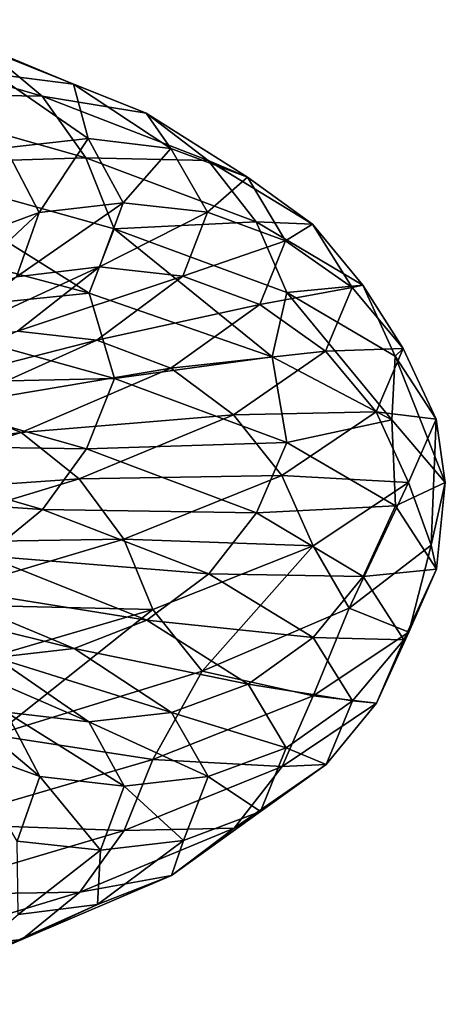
# Model space of a CAD drawing. Header units: metres. Extents: x -109 to 109, y -917 to 389.
# Tile 352 of 656: x 15.36 to 18.97, y -626.52 to -618.17. Entities that reach past the tile are written whole.
import ezdxf

# ---------------------------------------------------------------- set-up
doc = ezdxf.new("R2010")
doc.units = ezdxf.units.M
doc.layers.add('solid_24503124_XXX_01_SW0001_01', color=7, linetype='CONTINUOUS')

msp = doc.modelspace()

# ---------------------------------------------------------------- linework, layer by layer
at = {"layer": 'solid_24503124_XXX_01_SW0001_01'}
for points in [[(14.506458, -618.168335, -8.011744), (15.819809, -618.715271, -5.328863), (15.073225, -618.415833, -8.350747)], [(15.153731, -618.630798, -5.072909), (15.819809, -618.715271, -5.328863), (14.506458, -618.168335, -8.011744)], [(13.668281, -618.268738, -11.221468), (15.555399, -618.817383, -8.635819), (13.994925, -618.791382, -11.499093)], [(15.073225, -618.415833, -8.350747), (15.555399, -618.817383, -8.635819), (13.668281, -618.268738, -11.221468)], [(15.073225, -618.415833, -8.350747), (16.437889, -618.960999, -5.563452), (15.555399, -618.817383, -8.635819)], [(15.819809, -618.715271, -5.328863), (16.437889, -618.960999, -5.563452), (15.073225, -618.415833, -8.350747)], [(15.153731, -618.630798, -5.072909), (15.944504, -619.176575, -2.322468), (15.819809, -618.715271, -5.328863)], [(15.24392, -619.255737, -2.184183), (15.944504, -619.176575, -2.322468), (15.153731, -618.630798, -5.072909)], [(15.819809, -618.715271, -5.328863), (16.64534, -619.258911, -2.457982), (16.437889, -618.960999, -5.563452)], [(15.944504, -619.176575, -2.322468), (16.64534, -619.258911, -2.457982), (15.819809, -618.715271, -5.328863)], [(13.994925, -618.791382, -11.499093), (15.92714, -619.338989, -8.851901), (14.2051, -619.393127, -11.673096)], [(15.555399, -618.817383, -8.635819), (15.92714, -619.338989, -8.851901), (13.994925, -618.791382, -11.499093)], [(15.555399, -618.817383, -8.635819), (16.963717, -619.360962, -5.759694), (15.92714, -619.338989, -8.851901)], [(16.437889, -618.960999, -5.563452), (16.963717, -619.360962, -5.759694), (15.555399, -618.817383, -8.635819)], [(16.437889, -618.960999, -5.563452), (17.295673, -619.502686, -2.580811), (16.963717, -619.360962, -5.759694)], [(16.64534, -619.258911, -2.457982), (17.295673, -619.502686, -2.580811), (16.437889, -618.960999, -5.563452)], [(15.24392, -619.255737, -2.184183), (15.529418, -619.802002, 0.538175), (15.944504, -619.176575, -2.322468)], [(15.529418, -619.802002, 0.538175), (16.243122, -619.720642, 0.524528), (15.944504, -619.176575, -2.322468)], [(15.944504, -619.176575, -2.322468), (16.243122, -619.720642, 0.524528), (16.64534, -619.258911, -2.457982)], [(14.86768, -620.044983, 0.553751), (15.529418, -619.802002, 0.538175), (15.24392, -619.255737, -2.184183)], [(16.243122, -619.720642, 0.524528), (16.957085, -619.800842, 0.513698), (16.64534, -619.258911, -2.457982)], [(16.64534, -619.258911, -2.457982), (16.957085, -619.800842, 0.513698), (17.295673, -619.502686, -2.580811)], [(15.92714, -619.338989, -8.851901), (16.166334, -619.940002, -8.986304), (14.2051, -619.393127, -11.673096)], [(15.92714, -619.338989, -8.851901), (17.369114, -619.881348, -5.907289), (16.166334, -619.940002, -8.986304)], [(16.963717, -619.360962, -5.759694), (17.369114, -619.881348, -5.907289), (15.92714, -619.338989, -8.851901)], [(14.2051, -619.393127, -11.673096), (15.953695, -620.487854, -9.503226), (13.923298, -619.945007, -12.122754)], [(14.2051, -619.393127, -11.673096), (16.166334, -619.940002, -8.986304), (15.953695, -620.487854, -9.503226)], [(16.963717, -619.360962, -5.759694), (17.84894, -619.901001, -2.681973), (17.369114, -619.881348, -5.907289)], [(17.295673, -619.502686, -2.580811), (17.84894, -619.901001, -2.681973), (16.963717, -619.360962, -5.759694)], [(16.957085, -619.800842, 0.513698), (17.619596, -620.042603, 0.506568), (17.295673, -619.502686, -2.580811)], [(17.295673, -619.502686, -2.580811), (17.619596, -620.042603, 0.506568), (17.84894, -619.901001, -2.681973)], [(15.337312, -620.348145, 3.268404), (16.042187, -620.264587, 3.379758), (16.243122, -619.720642, 0.524528)], [(15.529418, -619.802002, 0.538175), (15.337312, -620.348145, 3.268404), (16.243122, -619.720642, 0.524528)], [(16.243122, -619.720642, 0.524528), (16.042187, -620.264587, 3.379758), (16.957085, -619.800842, 0.513698)], [(14.68376, -620.59314, 3.168082), (15.337312, -620.348145, 3.268404), (15.529418, -619.802002, 0.538175)], [(14.86768, -620.044983, 0.553751), (14.68376, -620.59314, 3.168082), (15.529418, -619.802002, 0.538175)], [(16.042187, -620.264587, 3.379758), (16.747318, -620.34259, 3.493973), (16.957085, -619.800842, 0.513698)], [(16.957085, -619.800842, 0.513698), (16.747318, -620.34259, 3.493973), (17.619596, -620.042603, 0.506568)], [(17.369114, -619.881348, -5.907289), (17.629963, -620.481628, -5.997625), (16.166334, -619.940002, -8.986304)], [(17.369114, -619.881348, -5.907289), (18.275494, -620.420166, -2.756265), (17.629963, -620.481628, -5.997625)], [(17.84894, -619.901001, -2.681973), (18.275494, -620.420166, -2.756265), (17.369114, -619.881348, -5.907289)], [(17.619596, -620.042603, 0.506568), (18.183226, -620.439148, 0.503835), (17.84894, -619.901001, -2.681973)], [(17.84894, -619.901001, -2.681973), (18.183226, -620.439148, 0.503835), (18.275494, -620.420166, -2.756265)], [(13.923298, -619.945007, -12.122754), (15.953695, -620.487854, -9.503226), (14.206547, -620.663391, -11.652193)], [(16.166334, -619.940002, -8.986304), (17.505703, -621.027283, -6.558882), (15.953695, -620.487854, -9.503226)], [(16.166334, -619.940002, -8.986304), (17.629963, -620.481628, -5.997625), (17.505703, -621.027283, -6.558882)], [(16.747318, -620.34259, 3.493973), (17.401636, -620.582336, 3.602878), (17.619596, -620.042603, 0.506568)], [(17.619596, -620.042603, 0.506568), (17.401636, -620.582336, 3.602878), (18.183226, -620.439148, 0.503835)], [(14.670739, -620.895569, 5.922945), (15.344979, -620.809937, 6.15582), (16.042187, -620.264587, 3.379758)], [(15.337312, -620.348145, 3.268404), (14.670739, -620.895569, 5.922945), (16.042187, -620.264587, 3.379758)], [(16.042187, -620.264587, 3.379758), (15.344979, -620.809937, 6.15582), (16.747318, -620.34259, 3.493973)], [(15.344979, -620.809937, 6.15582), (16.019464, -620.885803, 6.391601), (16.747318, -620.34259, 3.493973)], [(16.747318, -620.34259, 3.493973), (16.019464, -620.885803, 6.391601), (17.401636, -620.582336, 3.602878)], [(18.275494, -620.420166, -2.756265), (18.549953, -621.019592, -2.799435), (17.629963, -620.481628, -5.997625)], [(18.183226, -620.439148, 0.503835), (18.617767, -620.95697, 0.50543), (18.275494, -620.420166, -2.756265)], [(18.275494, -620.420166, -2.756265), (18.617767, -620.95697, 0.50543), (18.549953, -621.019592, -2.799435)], [(15.953695, -620.487854, -9.503226), (16.16798, -621.210266, -8.965128), (14.206547, -620.663391, -11.652193)], [(15.953695, -620.487854, -9.503226), (17.505703, -621.027283, -6.558882), (16.16798, -621.210266, -8.965128)], [(17.401636, -620.582336, 3.602878), (17.958292, -620.977173, 3.698861), (18.183226, -620.439148, 0.503835)], [(17.629963, -620.481628, -5.997625), (18.520046, -621.559753, -3.408499), (17.505703, -621.027283, -6.558882)], [(17.629963, -620.481628, -5.997625), (18.549953, -621.019592, -2.799435), (18.520046, -621.559753, -3.408499)], [(18.183226, -620.439148, 0.503835), (17.958292, -620.977173, 3.698861), (18.617767, -620.95697, 0.50543)], [(16.019464, -620.885803, 6.391601), (16.645346, -621.123535, 6.613311), (17.401636, -620.582336, 3.602878)], [(17.401636, -620.582336, 3.602878), (16.645346, -621.123535, 6.613311), (17.958292, -620.977173, 3.698861)], [(14.206547, -620.663391, -11.652193), (16.16798, -621.210266, -8.965128), (13.997632, -621.259338, -11.458393)], [(15.344979, -620.809937, 6.15582), (14.176517, -621.358093, 8.768025), (16.019464, -620.885803, 6.391601)], [(14.176517, -621.358093, 8.768025), (14.799642, -621.432007, 9.118169), (16.019464, -620.885803, 6.391601)], [(16.019464, -620.885803, 6.391601), (14.799642, -621.432007, 9.118169), (16.645346, -621.123535, 6.613311)], [(16.645346, -621.123535, 6.613311), (17.177809, -621.516724, 6.805263), (17.958292, -620.977173, 3.698861)], [(17.958292, -620.977173, 3.698861), (17.177809, -621.516724, 6.805263), (18.387457, -621.493652, 3.776562)], [(17.958292, -620.977173, 3.698861), (18.387457, -621.493652, 3.776562), (18.617767, -620.95697, 0.50543)], [(18.617767, -620.95697, 0.50543), (18.387457, -621.493652, 3.776562), (18.897369, -621.555603, 0.511089)], [(18.617767, -620.95697, 0.50543), (18.897369, -621.555603, 0.511089), (18.549953, -621.019592, -2.799435)], [(17.505703, -621.027283, -6.558882), (17.631758, -621.751892, -5.976147), (16.16798, -621.210266, -8.965128)], [(17.505703, -621.027283, -6.558882), (18.520046, -621.559753, -3.408499), (17.631758, -621.751892, -5.976147)], [(18.549953, -621.019592, -2.799435), (18.974401, -622.091675, -0.118677), (18.520046, -621.559753, -3.408499)], [(18.549953, -621.019592, -2.799435), (18.897369, -621.555603, 0.511089), (18.974401, -622.091675, -0.118677)], [(14.799642, -621.432007, 9.118169), (15.377864, -621.667908, 9.446001), (16.645346, -621.123535, 6.613311)], [(16.645346, -621.123535, 6.613311), (15.377864, -621.667908, 9.446001), (17.177809, -621.516724, 6.805263)], [(13.997632, -621.259338, -11.458393), (15.930223, -621.806885, -8.810691), (13.672056, -621.77301, -11.163614)], [(16.16798, -621.210266, -8.965128), (15.930223, -621.806885, -8.810691), (13.997632, -621.259338, -11.458393)], [(16.16798, -621.210266, -8.965128), (17.631758, -621.751892, -5.976147), (15.930223, -621.806885, -8.810691)], [(14.799642, -621.432007, 9.118169), (13.121753, -621.982666, 11.588313), (15.377864, -621.667908, 9.446001)], [(17.177809, -621.516724, 6.805263), (17.588322, -622.031921, 6.956953), (18.387457, -621.493652, 3.776562)], [(18.387457, -621.493652, 3.776562), (17.588322, -622.031921, 6.956953), (18.663601, -622.091431, 3.831191)], [(18.387457, -621.493652, 3.776562), (18.663601, -622.091431, 3.831191), (18.897369, -621.555603, 0.511089)], [(15.377864, -621.667908, 9.446001), (15.869781, -622.059509, 9.728235), (17.177809, -621.516724, 6.805263)], [(17.177809, -621.516724, 6.805263), (15.869781, -622.059509, 9.728235), (17.588322, -622.031921, 6.956953)], [(18.520046, -621.559753, -3.408499), (18.551844, -622.289856, -2.777631), (17.631758, -621.751892, -5.976147)], [(18.520046, -621.559753, -3.408499), (18.974401, -622.091675, -0.118677), (18.551844, -622.289856, -2.777631)], [(18.897369, -621.555603, 0.511089), (18.663601, -622.091431, 3.831191), (18.854277, -622.623474, 3.202482)], [(18.897369, -621.555603, 0.511089), (18.854277, -622.623474, 3.202482), (18.974401, -622.091675, -0.118677)], [(13.121753, -621.982666, 11.588313), (13.634419, -622.216858, 12.01225), (15.377864, -621.667908, 9.446001)], [(15.377864, -621.667908, 9.446001), (13.634419, -622.216858, 12.01225), (15.869781, -622.059509, 9.728235)], [(17.631758, -621.751892, -5.976147), (17.372475, -622.349243, -5.865511), (15.930223, -621.806885, -8.810691)], [(17.631758, -621.751892, -5.976147), (18.551844, -622.289856, -2.777631), (17.372475, -622.349243, -5.865511)], [(13.672056, -621.77301, -11.163614), (15.559695, -622.321655, -8.577254), (13.249251, -622.164368, -10.785618)], [(15.930223, -621.806885, -8.810691), (15.559695, -622.321655, -8.577254), (13.672056, -621.77301, -11.163614)], [(15.930223, -621.806885, -8.810691), (17.372475, -622.349243, -5.865511), (15.559695, -622.321655, -8.577254)], [(13.634419, -622.216858, 12.01225), (14.070567, -622.607056, 12.376244), (15.869781, -622.059509, 9.728235)], [(15.869781, -622.059509, 9.728235), (14.070567, -622.607056, 12.376244), (16.249037, -622.573486, 9.949532)], [(15.869781, -622.059509, 9.728235), (16.249037, -622.573486, 9.949532), (17.588322, -622.031921, 6.956953)], [(17.588322, -622.031921, 6.956953), (16.249037, -622.573486, 9.949532), (17.852463, -622.628845, 7.059189)], [(17.588322, -622.031921, 6.956953), (17.852463, -622.628845, 7.059189), (18.663601, -622.091431, 3.831191)], [(18.663601, -622.091431, 3.831191), (17.852463, -622.628845, 7.059189), (18.159239, -623.156006, 6.448999)], [(18.663601, -622.091431, 3.831191), (18.159239, -623.156006, 6.448999), (18.854277, -622.623474, 3.202482)], [(18.974401, -622.091675, -0.118677), (18.899294, -622.825806, 0.533228), (18.551844, -622.289856, -2.777631)], [(18.974401, -622.091675, -0.118677), (18.854277, -622.623474, 3.202482), (18.899294, -622.825806, 0.533228)], [(15.559695, -622.321655, -8.577254), (15.078516, -622.714417, -8.27892), (13.249251, -622.164368, -10.785618)], [(15.559695, -622.321655, -8.577254), (16.968403, -622.865234, -5.700337), (15.078516, -622.714417, -8.27892)], [(17.372475, -622.349243, -5.865511), (16.968403, -622.865234, -5.700337), (15.559695, -622.321655, -8.577254)], [(17.372475, -622.349243, -5.865511), (18.27903, -622.888, -2.713879), (16.968403, -622.865234, -5.700337)], [(18.551844, -622.289856, -2.777631), (18.27903, -622.888, -2.713879), (17.372475, -622.349243, -5.865511)], [(18.551844, -622.289856, -2.777631), (18.899294, -622.825806, 0.533228), (18.27903, -622.888, -2.713879)], [(14.070567, -622.607056, 12.376244), (14.406825, -623.119934, 12.660574), (16.249037, -622.573486, 9.949532)], [(16.249037, -622.573486, 9.949532), (14.406825, -623.119934, 12.660574), (16.493065, -623.169617, 10.096555)], [(16.249037, -622.573486, 9.949532), (16.493065, -623.169617, 10.096555), (17.852463, -622.628845, 7.059189)], [(17.852463, -622.628845, 7.059189), (16.493065, -623.169617, 10.096555), (16.912384, -623.692444, 9.531604)], [(17.852463, -622.628845, 7.059189), (16.912384, -623.692444, 9.531604), (18.159239, -623.156006, 6.448999)], [(18.854277, -622.623474, 3.202482), (18.159239, -623.156006, 6.448999), (18.665501, -623.361633, 3.853668)], [(18.854277, -622.623474, 3.202482), (18.665501, -623.361633, 3.853668), (18.899294, -622.825806, 0.533228)], [(15.078516, -622.714417, -8.27892), (16.443659, -623.259521, -5.49065), (14.512411, -622.951599, -7.931857)], [(16.968403, -622.865234, -5.700337), (16.443659, -623.259521, -5.49065), (15.078516, -622.714417, -8.27892)], [(18.899294, -622.825806, 0.533228), (18.62137, -623.424866, 0.548445), (18.27903, -622.888, -2.713879)], [(18.899294, -622.825806, 0.533228), (18.665501, -623.361633, 3.853668), (18.62137, -623.424866, 0.548445)], [(16.968403, -622.865234, -5.700337), (17.85387, -623.405273, -2.621769), (16.443659, -623.259521, -5.49065)], [(18.27903, -622.888, -2.713879), (17.85387, -623.405273, -2.621769), (16.968403, -622.865234, -5.700337)], [(18.27903, -622.888, -2.713879), (18.62137, -623.424866, 0.548445), (17.85387, -623.405273, -2.621769)], [(14.512411, -622.951599, -7.931857), (15.826302, -623.498535, -5.24788), (13.901852, -623.026733, -7.560693)], [(16.443659, -623.259521, -5.49065), (15.826302, -623.498535, -5.24788), (14.512411, -622.951599, -7.931857)], [(15.826302, -623.498535, -5.24788), (15.160464, -623.575623, -4.9892), (13.901852, -623.026733, -7.560693)], [(14.406825, -623.119934, 12.660574), (14.623186, -623.715332, 12.848156), (16.493065, -623.169617, 10.096555)], [(16.493065, -623.169617, 10.096555), (14.623186, -623.715332, 12.848156), (15.152065, -624.232605, 12.345319)], [(16.493065, -623.169617, 10.096555), (15.152065, -624.232605, 12.345319), (16.912384, -623.692444, 9.531604)], [(18.159239, -623.156006, 6.448999), (16.912384, -623.692444, 9.531604), (17.85428, -623.899109, 7.081994)], [(18.159239, -623.156006, 6.448999), (17.85428, -623.899109, 7.081994), (18.665501, -623.361633, 3.853668)], [(16.443659, -623.259521, -5.49065), (17.301744, -623.801208, -2.506966), (15.826302, -623.498535, -5.24788)], [(17.85387, -623.405273, -2.621769), (17.301744, -623.801208, -2.506966), (16.443659, -623.259521, -5.49065)], [(17.85387, -623.405273, -2.621769), (18.188248, -623.94342, 0.564916), (17.301744, -623.801208, -2.506966)], [(18.62137, -623.424866, 0.548445), (18.188248, -623.94342, 0.564916), (17.85387, -623.405273, -2.621769)], [(18.665501, -623.361633, 3.853668), (17.85428, -623.899109, 7.081994), (18.391016, -623.961548, 3.820209)], [(18.62137, -623.424866, 0.548445), (18.391016, -623.961548, 3.820209), (18.188248, -623.94342, 0.564916)], [(18.665501, -623.361633, 3.853668), (18.391016, -623.961548, 3.820209), (18.62137, -623.424866, 0.548445)], [(15.951588, -624.121338, -2.237541), (15.250751, -624.039001, -2.102026), (14.494386, -623.49115, -4.733246)], [(15.160464, -623.575623, -4.9892), (15.951588, -624.121338, -2.237541), (14.494386, -623.49115, -4.733246)], [(15.826302, -623.498535, -5.24788), (16.65217, -624.042175, -2.375825), (15.160464, -623.575623, -4.9892)], [(17.301744, -623.801208, -2.506966), (16.65217, -624.042175, -2.375825), (15.826302, -623.498535, -5.24788)], [(16.65217, -624.042175, -2.375825), (15.951588, -624.121338, -2.237541), (15.160464, -623.575623, -4.9892)], [(16.912384, -623.692444, 9.531604), (15.152065, -624.232605, 12.345319), (16.494743, -624.439819, 10.119667)], [(16.912384, -623.692444, 9.531604), (16.494743, -624.439819, 10.119667), (17.85428, -623.899109, 7.081994)], [(15.536377, -624.585266, 0.621547), (14.873863, -624.343506, 0.628676), (14.600418, -623.795227, -1.979198)], [(15.250751, -624.039001, -2.102026), (15.536377, -624.585266, 0.621547), (14.600418, -623.795227, -1.979198)], [(17.301744, -623.801208, -2.506966), (17.625782, -624.341064, 0.581493), (16.65217, -624.042175, -2.375825)], [(18.188248, -623.94342, 0.564916), (17.625782, -624.341064, 0.581493), (17.301744, -623.801208, -2.506966)], [(17.85428, -623.899109, 7.081994), (16.494743, -624.439819, 10.119667), (17.591726, -624.499817, 7.001213)], [(17.85428, -623.899109, 7.081994), (17.591726, -624.499817, 7.001213), (18.391016, -623.961548, 3.820209)], [(18.391016, -623.961548, 3.820209), (17.591726, -624.499817, 7.001213), (17.963251, -624.481445, 3.760821)], [(18.188248, -623.94342, 0.564916), (17.963251, -624.481445, 3.760821), (17.625782, -624.341064, 0.581493)], [(18.391016, -623.961548, 3.820209), (17.963251, -624.481445, 3.760821), (18.188248, -623.94342, 0.564916)], [(16.25034, -624.665405, 0.610716), (15.536377, -624.585266, 0.621547), (15.250751, -624.039001, -2.102026)], [(15.951588, -624.121338, -2.237541), (16.25034, -624.665405, 0.610716), (15.250751, -624.039001, -2.102026)], [(16.65217, -624.042175, -2.375825), (16.964043, -624.584045, 0.59707), (15.951588, -624.121338, -2.237541)], [(17.625782, -624.341064, 0.581493), (16.964043, -624.584045, 0.59707), (16.65217, -624.042175, -2.375825)], [(16.964043, -624.584045, 0.59707), (16.25034, -624.665405, 0.610716), (15.951588, -624.121338, -2.237541)], [(15.152065, -624.232605, 12.345319), (14.624675, -624.985596, 12.871547), (16.494743, -624.439819, 10.119667)], [(15.536377, -624.585266, 0.621547), (15.344185, -625.131348, 3.352995), (14.873863, -624.343506, 0.628676)], [(17.625782, -624.341064, 0.581493), (17.407743, -624.880798, 3.678886), (16.964043, -624.584045, 0.59707)], [(17.963251, -624.481445, 3.760821), (17.407743, -624.880798, 3.678886), (17.625782, -624.341064, 0.581493)], [(16.494743, -624.439819, 10.119667), (14.624675, -624.985596, 12.871547), (16.25218, -625.041321, 9.994368)], [(16.494743, -624.439819, 10.119667), (16.25218, -625.041321, 9.994368), (17.591726, -624.499817, 7.001213)], [(17.591726, -624.499817, 7.001213), (16.25218, -625.041321, 9.994368), (17.182552, -625.020935, 6.868078)], [(17.963251, -624.481445, 3.760821), (17.182552, -625.020935, 6.868078), (17.407743, -624.880798, 3.678886)], [(17.591726, -624.499817, 7.001213), (17.182552, -625.020935, 6.868078), (17.963251, -624.481445, 3.760821)], [(16.049314, -625.209351, 3.46721), (15.344185, -625.131348, 3.352995), (15.536377, -624.585266, 0.621547)], [(16.25034, -624.665405, 0.610716), (16.049314, -625.209351, 3.46721), (15.536377, -624.585266, 0.621547)], [(16.964043, -624.584045, 0.59707), (16.75419, -625.125793, 3.578564), (16.25034, -624.665405, 0.610716)], [(17.407743, -624.880798, 3.678886), (16.75419, -625.125793, 3.578564), (16.964043, -624.584045, 0.59707)], [(16.75419, -625.125793, 3.578564), (16.049314, -625.209351, 3.46721), (16.25034, -624.665405, 0.610716)], [(17.407743, -624.880798, 3.678886), (16.651188, -625.421997, 6.690372), (16.75419, -625.125793, 3.578564)], [(17.182552, -625.020935, 6.868078), (16.651188, -625.421997, 6.690372), (17.407743, -624.880798, 3.678886)], [(14.624675, -624.985596, 12.871547), (14.409613, -625.587769, 12.705933), (16.25218, -625.041321, 9.994368)], [(17.182552, -625.020935, 6.868078), (15.874165, -625.563721, 9.791856), (16.651188, -625.421997, 6.690372)], [(16.25218, -625.041321, 9.994368), (15.874165, -625.563721, 9.791856), (17.182552, -625.020935, 6.868078)], [(16.25218, -625.041321, 9.994368), (14.409613, -625.587769, 12.705933), (15.874165, -625.563721, 9.791856)], [(16.049314, -625.209351, 3.46721), (15.351798, -625.754639, 6.244501), (15.344185, -625.131348, 3.352995)], [(16.75419, -625.125793, 3.578564), (16.026039, -625.668945, 6.477376), (16.049314, -625.209351, 3.46721)], [(16.651188, -625.421997, 6.690372), (16.026039, -625.668945, 6.477376), (16.75419, -625.125793, 3.578564)], [(16.026039, -625.668945, 6.477376), (15.351798, -625.754639, 6.244501), (16.049314, -625.209351, 3.46721)], [(16.651188, -625.421997, 6.690372), (15.383261, -625.96637, 9.524054), (16.026039, -625.668945, 6.477376)], [(15.874165, -625.563721, 9.791856), (15.383261, -625.96637, 9.524054), (16.651188, -625.421997, 6.690372)], [(15.874165, -625.563721, 9.791856), (14.074453, -626.111267, 12.440592), (15.383261, -625.96637, 9.524054)], [(14.409613, -625.587769, 12.705933), (14.074453, -626.111267, 12.440592), (15.874165, -625.563721, 9.791856)], [(16.026039, -625.668945, 6.477376), (14.805715, -626.215149, 9.205059), (15.351798, -625.754639, 6.244501)], [(15.383261, -625.96637, 9.524054), (14.805715, -626.215149, 9.205059), (16.026039, -625.668945, 6.477376)], [(15.383261, -625.96637, 9.524054), (13.639205, -626.51532, 12.091198), (14.805715, -626.215149, 9.205059)], [(14.074453, -626.111267, 12.440592), (13.639205, -626.51532, 12.091198), (15.383261, -625.96637, 9.524054)]]:
    msp.add_3dface(points, dxfattribs=at)

doc.saveas('drawing.dxf')
